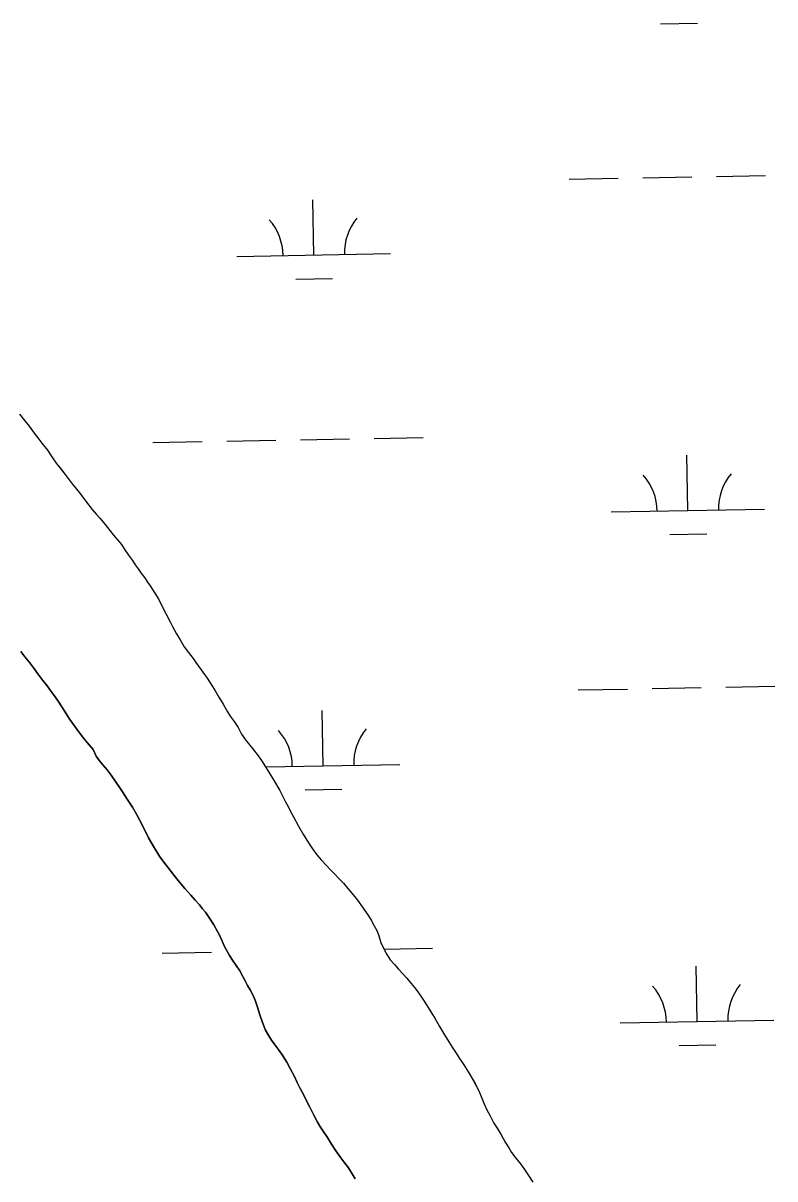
# Model space of a CAD drawing. Extents: x 3925854 to 3964121, y 224593 to 250589.
# Drawn here: x 3934539 to 3935028, y 230709 to 231462 of the extents above; entities that cross this region are included whole.
import ezdxf

# ---------------------------------------------------------------- set-up
doc = ezdxf.new("R2010")
doc.units = 0
doc.layers.add('V-TOPO-SHOR', color=7, linetype='Continuous')
doc.layers.add('V-WETL-SWMP', color=7, linetype='Continuous')

msp = doc.modelspace()

# ---------------------------------------------------------------- linework, layer by layer
at = {"layer": 'V-TOPO-SHOR'}
for points in [[(3934536.151, 231207.064), (3934538.842, 231203.843), (3934542.401, 231199.317), (3934545.786, 231194.791), (3934548.74, 231190.787), (3934550.648, 231188.262), (3934554.296, 231183.647), (3934557.679, 231178.685), (3934560.11, 231175.292), (3934562.975, 231171.548), (3934565.841, 231167.804), (3934568.532, 231164.323), (3934570.528, 231161.711), (3934572.525, 231159.186), (3934576.085, 231154.746), (3934579.73, 231149.958), (3934583.464, 231145.172), (3934586.243, 231141.774), (3934588.414, 231139.425), (3934591.973, 231135.245), (3934595.012, 231131.415), (3934597.443, 231128.456), (3934599.96, 231125.408), (3934602.479, 231122.273), (3934604.39, 231119.49), (3934607.079, 231115.312), (3934609.77, 231111.828), (3934611.507, 231108.957), (3934613.416, 231106.346), (3934615.152, 231103.82), (3934617.495, 231100.773), (3934619.492, 231097.816), (3934621.315, 231095.291), (3934624.266, 231090.676), (3934626.869, 231086.412), (3934628.95, 231081.974), (3934631.553, 231077.014), (3934634.242, 231071.88), (3934635.802, 231068.921), (3934638.405, 231064.134), (3934640.66, 231060.131), (3934643.351, 231055.692), (3934646.128, 231051.863), (3934649.167, 231048.033), (3934650.904, 231045.508), (3934654.464, 231040.72), (3934658.369, 231035.235), (3934661.406, 231030.537), (3934663.229, 231027.403), (3934665.832, 231022.789), (3934668.695, 231018.263), (3934671.646, 231013.391), (3934673.381, 231010.606), (3934675.812, 231007.036), (3934678.415, 231003.032), (3934680.672, 230998.768), (3934683.363, 230995.027), (3934685.794, 230991.891), (3934687.877, 230989.368), (3934691.436, 230984.666), (3934693.605, 230981.62), (3934697.425, 230975.702), (3934699.073, 230973.002), (3934701.59, 230968.999), (3934705.582, 230962.123), (3934707.142, 230959.164), (3934709.311, 230954.726), (3934711.046, 230951.769), (3934712.346, 230948.897), (3934714.515, 230944.98), (3934717.812, 230938.975), (3934721.11, 230933.23), (3934724.841, 230927.314), (3934726.924, 230924.092), (3934729.701, 230920.262), (3934732.568, 230917.041), (3934736.042, 230913.297), (3934738.473, 230910.598), (3934741.166, 230907.811), (3934744.031, 230904.851), (3934746.984, 230901.716), (3934749.935, 230898.408), (3934753.409, 230894.142), (3934756.1, 230890.747), (3934759.919, 230885.436), (3934763.305, 230880.476), (3934765.039, 230877.691), (3934767.122, 230874.035), (3934768.771, 230870.901), (3934769.897, 230868.03), (3934771.458, 230863.246), (3934772.67, 230860.289), (3934775.273, 230855.24), (3934777.53, 230851.933), (3934780.307, 230848.797), (3934783, 230845.838), (3934785.691, 230842.791), (3934788.296, 230839.829), (3934791.161, 230836.348)], [(3934682.994, 230838.148), (3934681.643, 230840.929), (3934679.652, 230844.751), (3934677.137, 230848.226), (3934674.884, 230851.704), (3934672.98, 230854.571), (3934670.641, 230858.568), (3934669.254, 230861.436), (3934667.178, 230866.126), (3934665.013, 230870.209), (3934662.672, 230874.727), (3934659.901, 230879.073), (3934657.3, 230882.809), (3934655.393, 230885.156), (3934653.315, 230887.763), (3934650.626, 230890.632), (3934647.679, 230893.935), (3934643.777, 230898.367), (3934640.31, 230902.367), (3934636.929, 230906.713), (3934633.982, 230910.536), (3934631.555, 230913.578), (3934627.481, 230918.88), (3934623.756, 230924.963), (3934620.205, 230931.217), (3934617.262, 230937.126), (3934614.229, 230942.946), (3934612.324, 230946.596), (3934609.639, 230951.201), (3934606.346, 230956.416), (3934603.227, 230961.282), (3934601.406, 230963.889), (3934598.633, 230968.059), (3934595.86, 230972.056), (3934593.173, 230975.534), (3934590.486, 230978.872), (3934588.338, 230981.514), (3934586.067, 230984.416), (3934584.041, 230988.76), (3934581.614, 230991.889), (3934579.013, 230994.844), (3934576.498, 230997.886), (3934573.379, 231002.145), (3934570.692, 231005.881), (3934568.96, 231008.402), (3934566.273, 231012.4), (3934563.762, 231016.484), (3934561.249, 231020.307), (3934559.34, 231023.088), (3934556.827, 231026.652), (3934554.228, 231030.213), (3934551.367, 231033.777), (3934548.16, 231038.123), (3934545.561, 231041.686), (3934542.788, 231045.336), (3934539.667, 231049.073), (3934536.98, 231052.637)], [(3934754.625, 230709.226), (3934752.721, 230712.528), (3934750.296, 230716.351), (3934747.349, 230720.263), (3934745.354, 230722.956), (3934742.149, 230727.476), (3934739.376, 230731.908), (3934736.603, 230736.166), (3934733.83, 230740.249), (3934731.749, 230743.551), (3934730.19, 230746.158), (3934727.594, 230751.11), (3934725.169, 230755.888), (3934723.002, 230760.146), (3934721.011, 230764.141), (3934718.933, 230768.053), (3934716.942, 230771.963), (3934714.949, 230776.218), (3934712.612, 230780.736), (3934710.1, 230785.254), (3934707.675, 230789.338), (3934705.162, 230792.815), (3934702.647, 230796.291), (3934700.22, 230799.592), (3934698.487, 230802.287), (3934696.409, 230806.111), (3934694.332, 230811.149), (3934692.601, 230816.099), (3934691.133, 230821.051), (3934689.835, 230824.907), (3934688.52, 230828.156), (3934686.304, 230832.293), (3934684.657, 230835.195), (3934682.994, 230838.148)], [(3934791.161, 230836.348), (3934793.246, 230833.736), (3934795.415, 230830.951), (3934798.28, 230826.947), (3934801.58, 230821.899), (3934804.617, 230816.851), (3934806.526, 230813.803), (3934809.649, 230808.409), (3934812.772, 230803.098), (3934815.635, 230798.486), (3934817.806, 230795.093), (3934820.495, 230791.001), (3934822.232, 230788.304), (3934825.357, 230783.429), (3934828.74, 230778.293), (3934831.605, 230773.595), (3934832.992, 230770.81), (3934835.161, 230766.458), (3934837.067, 230761.845), (3934838.542, 230758.454), (3934840.449, 230754.188), (3934842.531, 230750.186), (3934845.046, 230745.486), (3934847.129, 230742.179), (3934849.646, 230738.001), (3934852.249, 230733.214), (3934854.678, 230729.473), (3934856.415, 230726.513), (3934859.366, 230722.77), (3934862.231, 230719.114), (3934864.488, 230715.892), (3934867.005, 230711.977), (3934870.39, 230707.102)]]:
    msp.add_lwpolyline(points, dxfattribs=at)
at = {"layer": 'V-WETL-SWMP'}
for p, q in [((3934953.473, 231461.335), (3934977.469, 231461.772)), ((3934893.893, 231360.234), (3934925.888, 231360.816)), ((3934941.885, 231361.107), (3934973.88, 231361.689)), ((3934989.877, 231361.98), (3935021.872, 231362.561)), ((3934727.701, 231310.775), (3934727.046, 231346.769)), ((3934677.709, 231309.866), (3934777.693, 231311.684)), ((3934715.983, 231295.128), (3934739.979, 231295.564)), ((3934536.15, 231207.064), (3934538.842, 231203.843)), ((3934538.842, 231203.843), (3934542.402, 231199.316)), ((3934542.402, 231199.316), (3934545.787, 231194.79)), ((3934545.787, 231194.79), (3934548.739, 231190.786)), ((3934548.739, 231190.786), (3934550.649, 231188.261)), ((3934671.05, 231189.654), (3934703.044, 231190.236)), ((3934719.042, 231190.526), (3934751.036, 231191.108)), ((3934767.034, 231191.399), (3934799.028, 231191.981)), ((3934550.649, 231188.261), (3934554.295, 231183.647)), ((3934554.295, 231183.647), (3934557.68, 231178.686)), ((3934623.057, 231188.781), (3934655.052, 231189.363)), ((3934557.68, 231178.686), (3934560.111, 231175.291)), ((3934560.111, 231175.291), (3934565.84, 231167.804)), ((3934971.239, 231144.362), (3934970.584, 231180.356)), ((3934565.84, 231167.804), (3934568.532, 231164.322)), ((3934568.532, 231164.322), (3934570.528, 231161.711)), ((3934570.528, 231161.711), (3934572.525, 231159.186)), ((3934572.525, 231159.186), (3934576.085, 231154.746)), ((3934576.085, 231154.746), (3934579.731, 231149.958)), ((3934579.731, 231149.958), (3934583.464, 231145.171)), ((3934583.464, 231145.171), (3934586.243, 231141.775)), ((3934921.247, 231143.453), (3935021.23, 231145.271)), ((3934586.243, 231141.775), (3934588.414, 231139.424)), ((3934588.414, 231139.424), (3934591.974, 231135.245)), ((3934591.974, 231135.245), (3934595.012, 231131.415)), ((3934595.012, 231131.415), (3934597.443, 231128.455)), ((3934597.443, 231128.455), (3934599.961, 231125.408)), ((3934599.961, 231125.408), (3934602.479, 231122.274)), ((3934602.479, 231122.274), (3934604.389, 231119.489)), ((3934959.521, 231128.715), (3934983.517, 231129.152)), ((3934604.389, 231119.489), (3934607.079, 231115.311)), ((3934607.079, 231115.311), (3934609.77, 231111.829)), ((3934609.77, 231111.829), (3934611.506, 231108.956)), ((3934611.506, 231108.956), (3934613.416, 231106.345)), ((3934613.416, 231106.345), (3934615.152, 231103.821)), ((3934615.152, 231103.821), (3934617.496, 231100.774)), ((3934617.496, 231100.774), (3934619.492, 231097.815)), ((3934619.492, 231097.815), (3934621.315, 231095.29)), ((3934621.315, 231095.29), (3934624.266, 231090.677)), ((3934624.266, 231090.677), (3934626.869, 231086.413)), ((3934626.869, 231086.413), (3934628.95, 231081.975)), ((3934628.95, 231081.975), (3934631.553, 231077.014)), ((3934631.553, 231077.014), (3934634.242, 231071.88)), ((3934634.242, 231071.88), (3934635.803, 231068.921)), ((3934635.803, 231068.921), (3934638.406, 231064.135)), ((3934638.406, 231064.135), (3934640.661, 231060.131)), ((3934640.661, 231060.131), (3934643.352, 231055.692)), ((3934643.352, 231055.692), (3934646.129, 231051.862)), ((3934536.98, 231052.637), (3934539.667, 231049.074)), ((3934539.667, 231049.074), (3934542.788, 231045.336)), ((3934646.129, 231051.862), (3934649.168, 231048.032)), ((3934649.168, 231048.032), (3934650.904, 231045.508)), ((3934542.788, 231045.336), (3934545.561, 231041.686)), ((3934545.561, 231041.686), (3934548.161, 231038.123)), ((3934650.904, 231045.508), (3934654.463, 231040.72)), ((3934654.463, 231040.72), (3934658.369, 231035.236)), ((3934548.161, 231038.123), (3934551.368, 231033.777)), ((3934551.368, 231033.777), (3934554.228, 231030.214)), ((3934658.369, 231035.236), (3934661.407, 231030.536)), ((3934554.228, 231030.214), (3934556.828, 231026.651)), ((3934556.828, 231026.651), (3934559.341, 231023.088)), ((3934661.407, 231030.536), (3934663.229, 231027.403)), ((3934663.229, 231027.403), (3934665.832, 231022.79)), ((3934899.941, 231027.614), (3934931.936, 231028.196)), ((3934947.933, 231028.487), (3934979.928, 231029.069)), ((3934995.925, 231029.36), (3935027.92, 231029.941)), ((3934559.341, 231023.088), (3934561.248, 231020.307)), ((3934561.248, 231020.307), (3934563.761, 231016.483)), ((3934563.761, 231016.483), (3934566.273, 231012.399)), ((3934665.832, 231022.79), (3934668.696, 231018.264)), ((3934668.696, 231018.264), (3934671.646, 231013.391)), ((3934566.273, 231012.399), (3934568.959, 231008.402)), ((3934671.646, 231013.391), (3934673.382, 231010.605)), ((3934673.382, 231010.605), (3934675.812, 231007.037)), ((3934733.749, 230978.155), (3934733.095, 231014.149)), ((3934568.959, 231008.402), (3934570.693, 231005.882)), ((3934570.693, 231005.882), (3934573.379, 231002.145)), ((3934573.379, 231002.145), (3934576.499, 230997.886)), ((3934675.812, 231007.037), (3934678.416, 231003.033)), ((3934678.416, 231003.033), (3934680.671, 230998.769)), ((3934576.499, 230997.886), (3934579.013, 230994.844)), ((3934579.013, 230994.844), (3934581.614, 230991.889)), ((3934680.671, 230998.769), (3934683.362, 230995.026)), ((3934683.362, 230995.026), (3934685.793, 230991.892)), ((3934581.614, 230991.889), (3934584.041, 230988.76)), ((3934584.041, 230988.76), (3934586.067, 230984.416)), ((3934685.793, 230991.892), (3934687.877, 230989.367)), ((3934687.877, 230989.367), (3934691.436, 230984.666)), ((3934586.067, 230984.416), (3934588.338, 230981.513)), ((3934588.338, 230981.513), (3934590.487, 230978.871)), ((3934590.487, 230978.871), (3934593.174, 230975.533)), ((3934691.436, 230984.666), (3934693.606, 230981.62)), ((3934693.606, 230981.62), (3934697.425, 230975.701)), ((3934696.281, 230977.473), (3934783.741, 230979.064)), ((3934593.174, 230975.533), (3934595.861, 230972.057)), ((3934595.861, 230972.057), (3934598.634, 230968.059)), ((3934697.425, 230975.701), (3934699.073, 230973.003)), ((3934699.073, 230973.003), (3934701.59, 230968.999)), ((3934598.634, 230968.059), (3934601.407, 230963.888)), ((3934601.407, 230963.888), (3934603.227, 230961.281)), ((3934701.59, 230968.999), (3934705.581, 230962.124)), ((3934603.227, 230961.281), (3934606.346, 230956.415)), ((3934606.346, 230956.415), (3934609.639, 230951.201)), ((3934705.581, 230962.124), (3934707.143, 230959.165)), ((3934707.143, 230959.165), (3934709.311, 230954.727)), ((3934722.032, 230962.508), (3934746.028, 230962.944)), ((3934609.639, 230951.201), (3934612.324, 230946.596)), ((3934709.311, 230954.727), (3934711.046, 230951.768)), ((3934711.046, 230951.768), (3934712.347, 230948.897)), ((3934712.347, 230948.897), (3934714.516, 230944.98)), ((3934612.324, 230946.596), (3934614.229, 230942.947)), ((3934614.229, 230942.947), (3934617.261, 230937.126)), ((3934714.516, 230944.98), (3934717.813, 230938.975)), ((3934617.261, 230937.126), (3934620.205, 230931.218)), ((3934717.813, 230938.975), (3934721.11, 230933.231)), ((3934620.205, 230931.218), (3934623.756, 230924.962)), ((3934721.11, 230933.231), (3934724.842, 230927.313)), ((3934724.842, 230927.313), (3934726.924, 230924.093)), ((3934623.756, 230924.962), (3934627.482, 230918.88)), ((3934627.482, 230918.88), (3934631.555, 230913.578)), ((3934726.924, 230924.093), (3934729.702, 230920.262)), ((3934729.702, 230920.262), (3934732.568, 230917.041)), ((3934631.555, 230913.578), (3934633.982, 230910.536)), ((3934732.568, 230917.041), (3934736.041, 230913.297)), ((3934736.041, 230913.297), (3934738.473, 230910.598)), ((3934633.982, 230910.536), (3934636.929, 230906.712)), ((3934636.929, 230906.712), (3934640.31, 230902.366)), ((3934738.473, 230910.598), (3934741.165, 230907.811)), ((3934741.165, 230907.811), (3934744.031, 230904.851)), ((3934744.031, 230904.851), (3934746.984, 230901.716)), ((3934640.31, 230902.366), (3934643.777, 230898.368)), ((3934643.777, 230898.368), (3934647.678, 230893.935)), ((3934746.984, 230901.716), (3934749.936, 230898.408)), ((3934749.936, 230898.408), (3934753.409, 230894.142)), ((3934647.678, 230893.935), (3934650.626, 230890.632)), ((3934650.626, 230890.632), (3934653.314, 230887.763)), ((3934753.409, 230894.142), (3934756.1, 230890.747)), ((3934756.1, 230890.747), (3934759.92, 230885.437)), ((3934653.314, 230887.763), (3934655.394, 230885.156)), ((3934655.394, 230885.156), (3934657.301, 230882.809)), ((3934657.301, 230882.809), (3934659.901, 230879.072)), ((3934759.92, 230885.437), (3934763.305, 230880.476)), ((3934659.901, 230879.072), (3934662.673, 230874.727)), ((3934662.673, 230874.727), (3934665.012, 230870.209)), ((3934763.305, 230880.476), (3934765.04, 230877.69)), ((3934765.04, 230877.69), (3934767.123, 230874.035)), ((3934767.123, 230874.035), (3934768.771, 230870.902)), ((3934665.012, 230870.209), (3934667.177, 230866.126)), ((3934667.177, 230866.126), (3934669.254, 230861.435)), ((3934768.771, 230870.902), (3934769.898, 230868.031)), ((3934769.898, 230868.031), (3934771.457, 230863.246)), ((3934669.254, 230861.435), (3934670.64, 230858.568)), ((3934670.64, 230858.568), (3934672.979, 230854.571)), ((3934771.457, 230863.246), (3934772.67, 230860.288)), ((3934772.67, 230860.288), (3934775.273, 230855.24)), ((3934773.445, 230858.786), (3934805.076, 230859.361)), ((3934629.106, 230856.161), (3934661.1, 230856.743)), ((3934672.979, 230854.571), (3934674.885, 230851.703)), ((3934674.885, 230851.703), (3934677.138, 230848.227)), ((3934775.273, 230855.24), (3934777.529, 230851.933)), ((3934777.529, 230851.933), (3934780.308, 230848.798)), ((3934677.138, 230848.227), (3934679.651, 230844.751)), ((3934679.651, 230844.751), (3934681.643, 230840.928)), ((3934780.308, 230848.798), (3934783, 230845.838)), ((3934783, 230845.838), (3934785.692, 230842.791)), ((3934977.287, 230811.742), (3934976.632, 230847.736)), ((3934681.643, 230840.928), (3934682.994, 230838.148)), ((3934682.994, 230838.148), (3934684.657, 230835.194)), ((3934785.692, 230842.791), (3934788.297, 230839.83)), ((3934788.297, 230839.83), (3934791.162, 230836.348)), ((3934791.162, 230836.348), (3934793.246, 230833.736)), ((3934684.657, 230835.194), (3934686.303, 230832.292)), ((3934686.303, 230832.292), (3934688.52, 230828.156)), ((3934793.246, 230833.736), (3934795.416, 230830.951)), ((3934795.416, 230830.951), (3934798.281, 230826.947)), ((3934688.52, 230828.156), (3934689.835, 230824.907)), ((3934689.835, 230824.907), (3934691.133, 230821.051)), ((3934691.133, 230821.051), (3934692.602, 230816.1)), ((3934798.281, 230826.947), (3934801.579, 230821.898)), ((3934801.579, 230821.898), (3934804.616, 230816.85)), ((3934692.602, 230816.1), (3934694.332, 230811.148)), ((3934804.616, 230816.85), (3934806.525, 230813.804)), ((3934806.525, 230813.804), (3934809.649, 230808.408)), ((3934694.332, 230811.148), (3934696.409, 230806.11)), ((3934696.409, 230806.11), (3934698.488, 230802.287)), ((3934809.649, 230808.408), (3934812.772, 230803.099)), ((3934927.295, 230810.833), (3935027.278, 230812.651)), ((3934698.488, 230802.287), (3934700.221, 230799.593)), ((3934700.221, 230799.593), (3934702.647, 230796.291)), ((3934812.772, 230803.099), (3934815.636, 230798.486)), ((3934815.636, 230798.486), (3934817.806, 230795.092)), ((3934702.647, 230796.291), (3934705.161, 230792.815)), ((3934705.161, 230792.815), (3934707.674, 230789.338)), ((3934817.806, 230795.092), (3934820.496, 230791.001)), ((3934820.496, 230791.001), (3934822.232, 230788.303)), ((3934965.569, 230796.095), (3934989.565, 230796.532)), ((3934707.674, 230789.338), (3934710.1, 230785.254)), ((3934710.1, 230785.254), (3934712.612, 230780.736)), ((3934822.232, 230788.303), (3934825.356, 230783.429)), ((3934825.356, 230783.429), (3934828.741, 230778.293)), ((3934712.612, 230780.736), (3934714.95, 230776.218)), ((3934714.95, 230776.218), (3934716.941, 230771.962)), ((3934828.741, 230778.293), (3934831.605, 230773.594)), ((3934716.941, 230771.962), (3934718.933, 230768.052)), ((3934831.605, 230773.594), (3934835.161, 230766.458)), ((3934718.933, 230768.052), (3934721.012, 230764.142)), ((3934721.012, 230764.142), (3934723.003, 230760.146)), ((3934835.161, 230766.458), (3934837.068, 230761.846)), ((3934837.068, 230761.846), (3934838.542, 230758.453)), ((3934723.003, 230760.146), (3934725.168, 230755.888)), ((3934725.168, 230755.888), (3934727.593, 230751.11)), ((3934838.542, 230758.453), (3934840.449, 230754.189)), ((3934840.449, 230754.189), (3934842.531, 230750.186)), ((3934727.593, 230751.11), (3934730.191, 230746.158)), ((3934730.191, 230746.158), (3934731.75, 230743.551)), ((3934842.531, 230750.186), (3934845.047, 230745.486)), ((3934731.75, 230743.551), (3934733.83, 230740.249)), ((3934733.83, 230740.249), (3934736.603, 230736.165)), ((3934845.047, 230745.486), (3934847.13, 230742.179)), ((3934847.13, 230742.179), (3934849.646, 230738.001)), ((3934849.646, 230738.001), (3934852.249, 230733.215)), ((3934736.603, 230736.165), (3934739.376, 230731.907)), ((3934739.376, 230731.907), (3934742.148, 230727.475)), ((3934852.249, 230733.215), (3934854.679, 230729.472)), ((3934742.148, 230727.475), (3934745.354, 230722.956)), ((3934745.354, 230722.956), (3934747.348, 230720.262)), ((3934854.679, 230729.472), (3934856.414, 230726.513)), ((3934856.414, 230726.513), (3934859.366, 230722.77)), ((3934747.348, 230720.262), (3934750.295, 230716.351)), ((3934750.295, 230716.351), (3934752.721, 230712.527)), ((3934859.366, 230722.77), (3934862.231, 230719.114)), ((3934862.231, 230719.114), (3934864.488, 230715.893)), ((3934864.488, 230715.893), (3934867.005, 230711.976)), ((3934752.721, 230712.527), (3934754.626, 230709.226)), ((3934867.005, 230711.976), (3934870.39, 230707.102))]:
    msp.add_line(p, q, dxfattribs=at)
for centre, start, end in [((3934672.459, 231310.245), 0.269879, 41.813537), ((3934782.926, 231312.254), 140.269876, 181.813534), ((3934915.996, 231143.832), 0.269879, 41.813537), ((3935026.464, 231145.841), 140.269876, 181.813534), ((3934788.974, 230979.634), 140.269876, 181.813534), ((3934678.507, 230977.625), 0.269879, 41.813537), ((3934922.044, 230811.212), 0.269879, 41.813537), ((3935032.512, 230813.221), 140.269876, 181.813534)]:
    msp.add_arc(centre, 35.246, start, end, dxfattribs=at)

doc.saveas('drawing.dxf')
